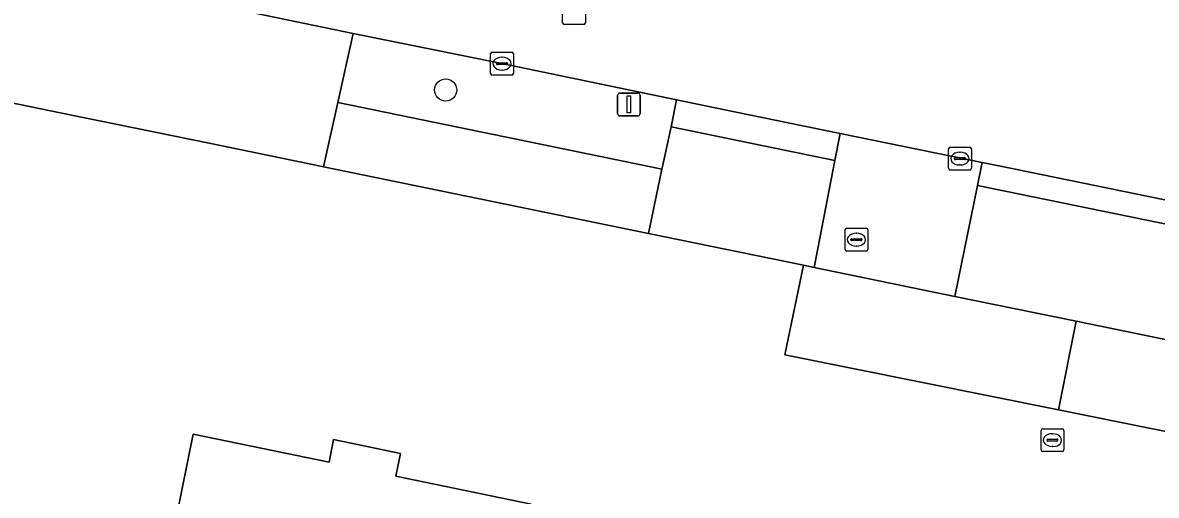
# Model space of a CAD drawing. Extents: x 157692 to 159674, y 381452 to 383291.
# Drawn here: x 158405.21 to 158454.89, y 382485.59 to 382506.3 of the extents above; entities that cross this region are included whole.
import ezdxf

# ---------------------------------------------------------------- set-up
doc = ezdxf.new("R2010")
doc.units = 0
for name, color, linetype in [('IMGEO_Berm_groen', 7, 'Continuous'), ('IMGEO_Boom', 7, 'Continuous'), ('IMGEO_Brandkraan', 7, 'Continuous'), ('IMGEO_Erf', 7, 'Continuous'), ('IMGEO_Groenvoorziening', 7, 'Continuous'), ('IMGEO_Kolk', 7, 'Continuous'), ('IMGEO_Lichtmast', 7, 'Continuous'), ('IMGEO_Pand', 7, 'Continuous'), ('IMGEO_Rijbaan_lokaal_gesloten', 7, 'Continuous'), ('IMGEO_Rijbaan_lokaal_open', 7, 'Continuous'), ('IMGEO_Rioolput', 7, 'Continuous'), ('IMGEO_Voetpad_open', 7, 'Continuous')]:
    doc.layers.add(name, color=color, linetype=linetype)

msp = doc.modelspace()

# ---------------------------------------------------------------- linework, layer by layer
at = {"layer": 'IMGEO_Berm_groen'}
msp.add_lwpolyline([(158433.626, 382501.733), (158433.869, 382502.92), (158426.214, 382504.505), (158419.699, 382505.833), (158419.025, 382502.796), (158432.66, 382500), (158433.226, 382499.884), (158433.251, 382500)], close=True, dxfattribs=at)
at = {"layer": 'IMGEO_Boom'}
msp.add_circle((158423.748, 382503.351), 0.489, dxfattribs=at)
at = {"layer": 'IMGEO_Brandkraan'}
for p, q in [((158441.245, 382496.367), (158441.245, 382497.219)), ((158441.32, 382497.293), (158442.172, 382497.293)), ((158441.733, 382497.073), (158441.758, 382497.073)), ((158442.246, 382497.219), (158442.246, 382496.367)), ((158441.504, 382496.787), (158441.504, 382496.799)), ((158441.942, 382496.75), (158441.544, 382496.75)), ((158441.547, 382496.836), (158441.945, 382496.836)), ((158441.988, 382496.799), (158441.988, 382496.787)), ((158442.172, 382496.293), (158441.32, 382496.293)), ((158441.756, 382496.513), (158441.731, 382496.513))]:
    msp.add_line(p, q, dxfattribs=at)
for points in [[(158441.245, 382496.367), (158441.245, 382497.219)], [(158441.32, 382497.293), (158442.172, 382497.293)], [(158442.246, 382497.219), (158442.246, 382496.367)], [(158442.172, 382496.293), (158441.32, 382496.293)]]:
    msp.add_lwpolyline(points, dxfattribs=at)
for centre, radius, start, end in [((158441.322, 382497.217), 0.0765, 91.552, 178.448), ((158441.322, 382497.217), 0.0765, 91.552, 178.448), ((158442.17, 382497.217), 0.0765, 1.552, 88.448), ((158442.17, 382497.217), 0.0765, 1.552, 88.448), ((158441.544, 382496.796), 0.0403, 85.8775, 175.7526), ((158441.541, 382496.786), 0.0366, 178.938, 274.7102), ((158441.945, 382496.793), 0.043, 264.8664, 352.4533), ((158441.949, 382496.798), 0.0386, 1.7309, 96.639), ((158441.322, 382496.369), 0.0765, 181.552, 268.448), ((158441.322, 382496.369), 0.0765, 181.552, 268.448), ((158442.17, 382496.369), 0.0765, 271.552, 358.448), ((158442.17, 382496.369), 0.0765, 271.552, 358.448)]:
    msp.add_arc(centre, radius, start, end, dxfattribs=at)
for centre, major_axis, ratio, start_param, end_param in [((158441.732, 382496.793), (-0.387, 0.002), 0.722429, 4.712389, 7.853982), ((158441.757, 382496.793), (-0.39, 0.002), 0.717154, 1.570796, 4.712389)]:
    msp.add_ellipse(centre, major_axis=major_axis, ratio=ratio, start_param=start_param, end_param=end_param, dxfattribs=at)
at = {"layer": 'IMGEO_Erf'}
msp.add_lwpolyline([(158458.989, 382487.647), (158450.596, 382489.334), (158438.61, 382491.745), (158439.424, 382495.671), (158432.629, 382497.066), (158418.401, 382499.986), (158418.333, 382500), (158413.381, 382501.016), (158406.934, 382502.34), (158402.173, 382503.317), (158400.677, 382503.624), (158376.192, 382508.649), (158371.058, 382509.707), (158361.312, 382511.716), (158360.284, 382511.928), (158352.753, 382513.48), (158347.768, 382514.508), (158288.641, 382526.697), (158286.766, 382527.066)], dxfattribs=at)
msp.add_lwpolyline([(158390.267, 382380.63), (158399.274, 382424.371), (158389.722, 382426.3), (158399.927, 382475.591), (158400.941, 382480.487), (158410.704, 382478.466), (158412.683, 382488.275), (158418.645, 382487.049), (158418.833, 382488.045), (158421.773, 382487.432), (158421.569, 382486.436), (158427.492, 382485.202), (158425.423, 382475.426), (158435.178, 382473.39), (158434.165, 382468.494), (158414.848, 382375.539)], close=True, dxfattribs=at)
at = {"layer": 'IMGEO_Groenvoorziening'}
msp.add_lwpolyline([(158446.061, 382494.309), (158439.888, 382495.576), (158439.424, 382495.671), (158438.61, 382491.745), (158450.596, 382489.334), (158451.367, 382493.22)], close=True, dxfattribs=at)
at = {"layer": 'IMGEO_Kolk'}
for p, q in [((158425.792, 382505.004), (158426.644, 382505.004)), ((158425.717, 382504.078), (158425.717, 382504.93)), ((158425.976, 382504.498), (158425.976, 382504.51)), ((158426.019, 382504.547), (158426.417, 382504.547)), ((158426.205, 382504.784), (158426.23, 382504.784)), ((158426.46, 382504.51), (158426.46, 382504.498)), ((158426.718, 382504.93), (158426.718, 382504.078)), ((158426.644, 382504.004), (158425.792, 382504.004)), ((158426.414, 382504.461), (158426.016, 382504.461)), ((158426.228, 382504.224), (158426.203, 382504.224)), ((158445.781, 382499.919), (158445.781, 382500.771)), ((158445.856, 382500.845), (158446.708, 382500.845)), ((158446.269, 382500.625), (158446.294, 382500.625)), ((158446.782, 382500.771), (158446.782, 382499.919)), ((158446.04, 382500.339), (158446.04, 382500.351)), ((158446.478, 382500.302), (158446.08, 382500.302)), ((158446.083, 382500.388), (158446.481, 382500.388)), ((158446.292, 382500.065), (158446.267, 382500.065)), ((158446.524, 382500.351), (158446.524, 382500.339)), ((158446.708, 382499.845), (158445.856, 382499.845)), ((158449.834, 382487.584), (158449.834, 382488.436)), ((158449.909, 382488.51), (158450.761, 382488.51)), ((158450.322, 382488.29), (158450.347, 382488.29)), ((158450.835, 382488.436), (158450.835, 382487.584)), ((158450.093, 382488.004), (158450.093, 382488.016)), ((158450.531, 382487.967), (158450.133, 382487.967)), ((158450.136, 382488.053), (158450.534, 382488.053)), ((158450.345, 382487.73), (158450.32, 382487.73)), ((158450.577, 382488.016), (158450.577, 382488.004)), ((158450.761, 382487.51), (158449.909, 382487.51))]:
    msp.add_line(p, q, dxfattribs=at)
for points in [[(158425.792, 382505.004), (158426.644, 382505.004)], [(158425.717, 382504.078), (158425.717, 382504.93)], [(158426.718, 382504.93), (158426.718, 382504.078)], [(158426.644, 382504.004), (158425.792, 382504.004)], [(158445.781, 382499.919), (158445.781, 382500.771)], [(158445.856, 382500.845), (158446.708, 382500.845)], [(158446.782, 382500.771), (158446.782, 382499.919)], [(158446.708, 382499.845), (158445.856, 382499.845)], [(158449.834, 382487.584), (158449.834, 382488.436)], [(158449.909, 382488.51), (158450.761, 382488.51)], [(158450.835, 382488.436), (158450.835, 382487.584)], [(158450.761, 382487.51), (158449.909, 382487.51)]]:
    msp.add_lwpolyline(points, dxfattribs=at)
for centre, radius, start, end in [((158425.794, 382504.928), 0.0765, 91.552, 178.448), ((158425.794, 382504.928), 0.0765, 91.552, 178.448), ((158426.642, 382504.928), 0.0765, 1.552, 88.448), ((158426.642, 382504.928), 0.0765, 1.552, 88.448), ((158426.016, 382504.507), 0.0403, 85.8775, 175.7526), ((158426.013, 382504.497), 0.0366, 178.938, 274.7102), ((158426.417, 382504.504), 0.043, 264.8664, 352.4533), ((158426.421, 382504.509), 0.0386, 1.7309, 96.639), ((158425.794, 382504.08), 0.0765, 181.552, 268.448), ((158425.794, 382504.08), 0.0765, 181.552, 268.448), ((158426.642, 382504.08), 0.0765, 271.552, 358.448), ((158426.642, 382504.08), 0.0765, 271.552, 358.448), ((158445.858, 382500.769), 0.0765, 91.552, 178.448), ((158445.858, 382500.769), 0.0765, 91.552, 178.448), ((158446.706, 382500.769), 0.0765, 1.552, 88.448), ((158446.706, 382500.769), 0.0765, 1.552, 88.448), ((158446.08, 382500.348), 0.0403, 85.8775, 175.7526), ((158446.077, 382500.338), 0.0366, 178.938, 274.7102), ((158446.481, 382500.345), 0.043, 264.8664, 352.4533), ((158446.485, 382500.35), 0.0386, 1.7309, 96.639), ((158445.858, 382499.921), 0.0765, 181.552, 268.448), ((158445.858, 382499.921), 0.0765, 181.552, 268.448), ((158446.706, 382499.921), 0.0765, 271.552, 358.448), ((158446.706, 382499.921), 0.0765, 271.552, 358.448), ((158449.911, 382488.434), 0.0765, 91.552, 178.448), ((158449.911, 382488.434), 0.0765, 91.552, 178.448), ((158450.759, 382488.434), 0.0765, 1.552, 88.448), ((158450.759, 382488.434), 0.0765, 1.552, 88.448), ((158449.911, 382487.586), 0.0765, 181.552, 268.448), ((158449.911, 382487.586), 0.0765, 181.552, 268.448), ((158450.133, 382488.013), 0.0403, 85.8775, 175.7526), ((158450.13, 382488.003), 0.0366, 178.938, 274.7102), ((158450.534, 382488.01), 0.043, 264.8664, 352.4533), ((158450.538, 382488.015), 0.0386, 1.7309, 96.639), ((158450.759, 382487.586), 0.0765, 271.552, 358.448), ((158450.759, 382487.586), 0.0765, 271.552, 358.448)]:
    msp.add_arc(centre, radius, start, end, dxfattribs=at)
for centre, major_axis, ratio, start_param, end_param in [((158426.204, 382504.504), (-0.387, 0.002), 0.722429, 4.712389, 7.853982), ((158426.229, 382504.504), (-0.39, 0.002), 0.717154, 1.570796, 4.712389), ((158446.268, 382500.345), (-0.387, 0.002), 0.722429, 4.712389, 7.853982), ((158446.293, 382500.345), (-0.39, 0.002), 0.717154, 1.570796, 4.712389), ((158450.321, 382488.01), (-0.387, 0.002), 0.722429, 4.712389, 7.853982), ((158450.346, 382488.01), (-0.39, 0.002), 0.717154, 1.570796, 4.712389)]:
    msp.add_ellipse(centre, major_axis=major_axis, ratio=ratio, start_param=start_param, end_param=end_param, dxfattribs=at)
at = {"layer": 'IMGEO_Lichtmast'}
for p, q in [((158431.276, 382502.318), (158431.276, 382503.118)), ((158431.276, 382503.118), (158431.276, 382502.318)), ((158431.376, 382503.218), (158432.166, 382503.218)), ((158432.166, 382503.218), (158431.376, 382503.218)), ((158432.266, 382503.118), (158432.266, 382502.318)), ((158432.266, 382502.318), (158432.266, 382503.118)), ((158432.166, 382502.218), (158431.376, 382502.218)), ((158431.376, 382502.218), (158432.166, 382502.218))]:
    msp.add_line(p, q, dxfattribs=at)
msp.add_lwpolyline([(158431.696, 382503.093), (158431.846, 382503.093), (158431.846, 382502.343), (158431.696, 382502.343), (158431.696, 382503.093)], dxfattribs=at)
for centre, start, end in [((158431.376, 382503.118), 90, 180), ((158431.376, 382503.118), 90, 180), ((158432.166, 382503.118), 0, 90), ((158432.166, 382503.118), 360, 90), ((158431.376, 382502.318), 180, 270), ((158431.376, 382502.318), 180, 270), ((158432.166, 382502.318), 270, 0), ((158432.166, 382502.318), 270, 0)]:
    msp.add_arc(centre, 0.1, start, end, dxfattribs=at)
at = {"layer": 'IMGEO_Pand'}
msp.add_lwpolyline([(158434.165, 382468.494), (158435.178, 382473.39), (158425.423, 382475.426), (158427.492, 382485.202), (158421.569, 382486.436), (158421.773, 382487.432), (158418.833, 382488.045), (158418.645, 382487.049), (158412.683, 382488.275), (158410.704, 382478.466), (158400.941, 382480.487), (158399.927, 382475.591), (158389.722, 382426.3), (158399.274, 382424.371), (158390.267, 382380.63), (158414.848, 382375.539)], close=True, dxfattribs=at)
at = {"layer": 'IMGEO_Rijbaan_lokaal_gesloten'}
msp.add_lwpolyline([(158326.867, 382524.85), (158347.973, 382520.508), (158348.728, 382520.358), (158359.412, 382518.151), (158360.882, 382517.848), (158368.095, 382516.36), (158373.027, 382515.353), (158377.134, 382514.514), (158388.116, 382512.3), (158403.257, 382509.189), (158406.163, 382508.592), (158408.127, 382508.192), (158414.605, 382506.871), (158419.699, 382505.833), (158426.214, 382504.505), (158433.869, 382502.92), (158436.477, 382502.38), (158441.03, 382501.451), (158447.261, 382500.179), (158448.135, 382500), (158466.8, 382496.177)], dxfattribs=at)
at = {"layer": 'IMGEO_Rijbaan_lokaal_open'}
msp.add_lwpolyline([(158458.989, 382487.647), (158459.754, 382491.504), (158451.367, 382493.22), (158450.596, 382489.334)], close=True, dxfattribs=at)
at = {"layer": 'IMGEO_Rioolput'}
for p, q in [((158428.872, 382506.3), (158428.872, 382507.152)), ((158429.873, 382507.152), (158429.873, 382506.3)), ((158429.799, 382506.226), (158428.947, 382506.226))]:
    msp.add_line(p, q, dxfattribs=at)
for points in [[(158428.872, 382506.3), (158428.872, 382507.152)], [(158429.873, 382507.152), (158429.873, 382506.3)], [(158429.799, 382506.226), (158428.947, 382506.226)]]:
    msp.add_lwpolyline(points, dxfattribs=at)
for centre, start, end in [((158428.949, 382506.302), 181.552, 268.448), ((158428.949, 382506.302), 181.552, 268.448), ((158429.797, 382506.302), 271.552, 358.448), ((158429.797, 382506.302), 271.552, 358.448)]:
    msp.add_arc(centre, 0.0765, start, end, dxfattribs=at)
at = {"layer": 'IMGEO_Voetpad_open'}
for points in [[(158419.699, 382505.833), (158414.605, 382506.871), (158408.127, 382508.192), (158406.163, 382508.592), (158403.257, 382509.189), (158402.698, 382506.162), (158402.173, 382503.317), (158406.934, 382502.34), (158413.381, 382501.016), (158418.333, 382500), (158418.401, 382499.986), (158419.025, 382502.796)], [(158419.025, 382502.796), (158418.401, 382499.986), (158432.629, 382497.066), (158433.226, 382499.884), (158432.66, 382500)], [(158441.03, 382501.451), (158436.477, 382502.38), (158433.869, 382502.92), (158433.626, 382501.733), (158440.799, 382500.263)], [(158433.626, 382501.733), (158433.251, 382500), (158433.226, 382499.884), (158432.629, 382497.066), (158439.424, 382495.671), (158439.888, 382495.576), (158440.799, 382500.263)], [(158440.799, 382500.263), (158439.888, 382495.576), (158446.061, 382494.309), (158447.053, 382499.16), (158447.261, 382500.179), (158441.03, 382501.451)], [(158466.8, 382496.177), (158448.135, 382500), (158447.261, 382500.179), (158447.053, 382499.16), (158466.592, 382495.158)], [(158465.6, 382490.308), (158466.592, 382495.158), (158447.053, 382499.16), (158446.061, 382494.309), (158451.367, 382493.22), (158459.754, 382491.504)]]:
    msp.add_lwpolyline(points, close=True, dxfattribs=at)

doc.saveas('drawing.dxf')
